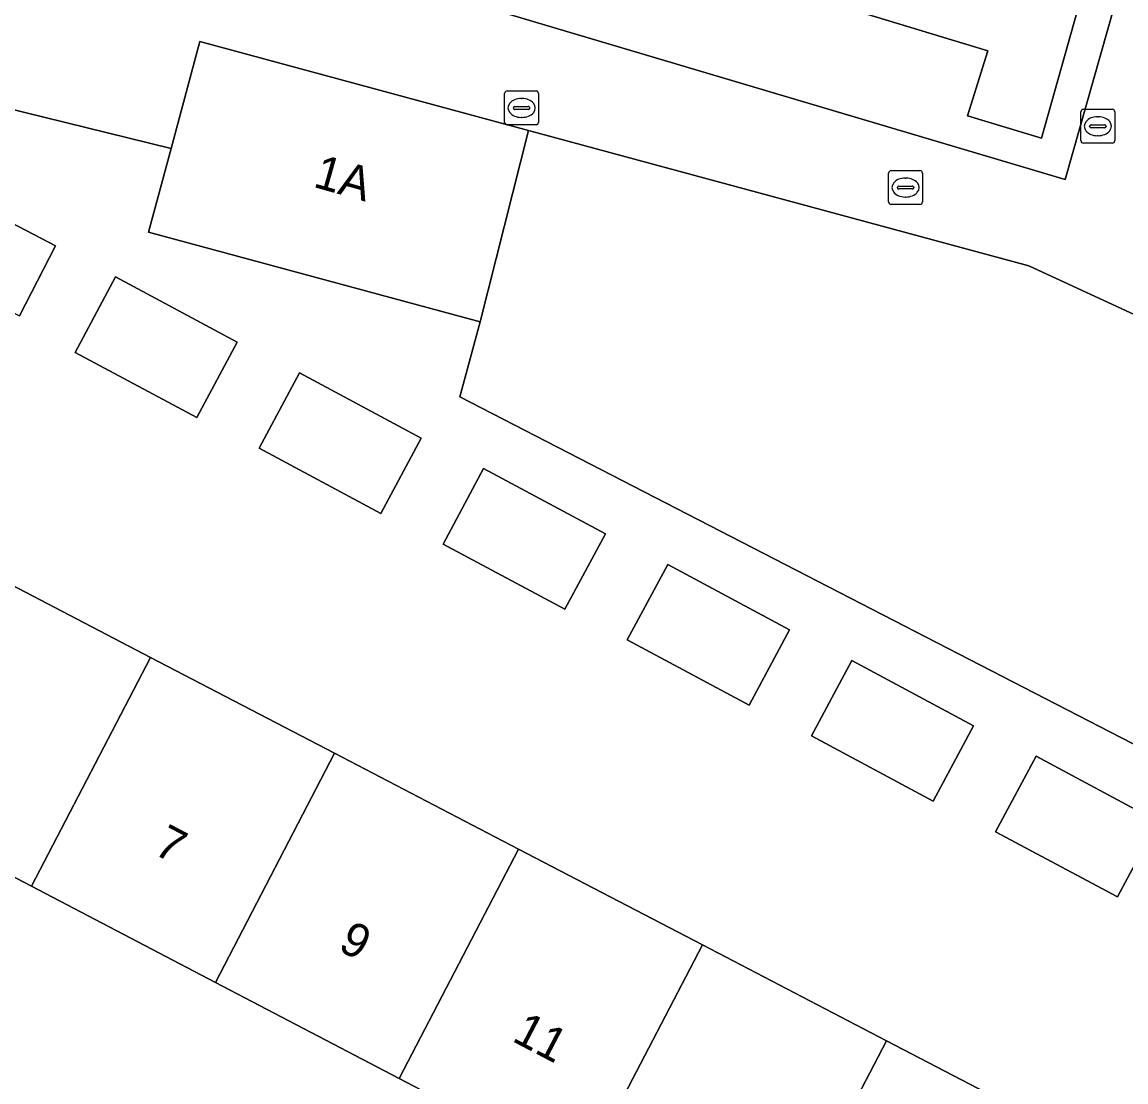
# Model space of a CAD drawing. Extents: x 162803 to 163818, y 381639 to 382475.
# Drawn here: x 163051.51 to 163084.1, y 382057.42 to 382088.71 of the extents above; entities that cross this region are included whole.
import ezdxf

# ---------------------------------------------------------------- set-up
doc = ezdxf.new("R2010")
doc.units = 0
for name, color, linetype in [('IMGEO_Erf', 7, 'Continuous'), ('IMGEO_Groenvoorziening', 7, 'Continuous'), ('IMGEO_Kolk', 7, 'Continuous'), ('IMGEO_Muur', 7, 'Continuous'), ('IMGEO_Pand', 7, 'Continuous'), ('IMGEO_Pand_nummerreeks', 7, 'Continuous'), ('IMGEO_Parkeervlak_open', 7, 'Continuous'), ('IMGEO_Rijbaan_lokaal_open', 7, 'Continuous'), ('IMGEO_Rioolput', 7, 'Continuous')]:
    doc.layers.add(name, color=color, linetype=linetype)

msp = doc.modelspace()

# ---------------------------------------------------------------- linework, layer by layer
at = {"layer": 'IMGEO_Erf'}
for points in [[(163089.408, 382064.775), (163064.435, 382077.65), (163065.033, 382079.863), (163055.239, 382082.513), (163055.907, 382084.983), (163045.258, 382087.591)], [(163048.996, 382083.922), (163052.498, 382082.106), (163051.427, 382080.041)], [(163049.871, 382072.782), (163055.303, 382069.953), (163060.734, 382067.125), (163066.165, 382064.296), (163071.598, 382061.467), (163077.029, 382058.639), (163082.461, 382055.81)]]:
    msp.add_lwpolyline(points, dxfattribs=at)
for points in [[(163056.667, 382077.033), (163053.074, 382078.961), (163054.267, 382081.186), (163057.861, 382079.259)], [(163062.099, 382074.204), (163058.506, 382076.132), (163059.699, 382078.357), (163063.293, 382076.43)], [(163067.533, 382071.376), (163063.939, 382073.303), (163065.133, 382075.528), (163068.727, 382073.601)], [(163069.376, 382070.47), (163070.569, 382072.696), (163074.163, 382070.768), (163072.969, 382068.543)], [(163033.931, 382069.45), (163032.699, 382067.446), (163044.08, 382060.873), (163060.9, 382051.896), (163109.381, 382027.414), (163111.619, 382031.924), (163106.058, 382034.831), (163100.632, 382037.667), (163095.203, 382040.505), (163089.777, 382043.341), (163084.349, 382046.178), (163078.921, 382049.015), (163073.494, 382051.852), (163068.067, 382054.689), (163062.64, 382057.526), (163057.213, 382060.363), (163051.786, 382063.199), (163046.358, 382066.036), (163040.931, 382068.873), (163035.364, 382071.783)], [(163074.812, 382067.639), (163076.005, 382069.865), (163079.599, 382067.937), (163078.405, 382065.712)], [(163080.25, 382064.811), (163081.443, 382067.037), (163085.037, 382065.109), (163083.843, 382062.884)]]:
    msp.add_lwpolyline(points, close=True, dxfattribs=at)
at = {"layer": 'IMGEO_Groenvoorziening'}
msp.add_lwpolyline([(163059.693, 382091.916), (163059.373, 382090.878), (163082.299, 382084.062), (163084.187, 382090.696), (163086.046, 382097.241), (163087.209, 382101.336), (163089.113, 382108.144), (163090.13, 382111.765), (163089.146, 382112.062), (163081.605, 382085.282), (163079.424, 382085.941), (163080.019, 382087.859), (163065.988, 382092.126), (163065.424, 382090.228)], close=True, dxfattribs=at)
at = {"layer": 'IMGEO_Kolk'}
for p, q in [((163082.766, 382085.21), (163082.766, 382086.062)), ((163082.841, 382086.136), (163083.693, 382086.136)), ((163083.767, 382086.062), (163083.767, 382085.21)), ((163083.025, 382085.63), (163083.025, 382085.642)), ((163083.068, 382085.679), (163083.466, 382085.679)), ((163083.254, 382085.916), (163083.279, 382085.916)), ((163083.509, 382085.642), (163083.509, 382085.63)), ((163083.463, 382085.593), (163083.065, 382085.593)), ((163083.277, 382085.356), (163083.252, 382085.356)), ((163083.693, 382085.136), (163082.841, 382085.136)), ((163077.164, 382084.326), (163078.016, 382084.326)), ((163077.089, 382083.4), (163077.089, 382084.252)), ((163077.577, 382084.106), (163077.602, 382084.106)), ((163078.09, 382084.252), (163078.09, 382083.4)), ((163077.348, 382083.82), (163077.348, 382083.832)), ((163077.786, 382083.783), (163077.388, 382083.783)), ((163077.391, 382083.869), (163077.789, 382083.869)), ((163077.832, 382083.832), (163077.832, 382083.82)), ((163077.6, 382083.546), (163077.575, 382083.546)), ((163078.016, 382083.326), (163077.164, 382083.326))]:
    msp.add_line(p, q, dxfattribs=at)
for points in [[(163082.766, 382085.21), (163082.766, 382086.062)], [(163082.841, 382086.136), (163083.693, 382086.136)], [(163083.767, 382086.062), (163083.767, 382085.21)], [(163083.693, 382085.136), (163082.841, 382085.136)], [(163077.164, 382084.326), (163078.016, 382084.326)], [(163077.089, 382083.4), (163077.089, 382084.252)], [(163078.09, 382084.252), (163078.09, 382083.4)], [(163078.016, 382083.326), (163077.164, 382083.326)]]:
    msp.add_lwpolyline(points, dxfattribs=at)
for centre, radius, start, end in [((163082.843, 382086.06), 0.0765, 91.552, 178.448), ((163082.843, 382086.06), 0.0765, 91.552, 178.448), ((163083.691, 382086.06), 0.0765, 1.552, 88.448), ((163083.691, 382086.06), 0.0765, 1.552, 88.448), ((163083.065, 382085.639), 0.0403, 85.8775, 175.7526), ((163083.062, 382085.629), 0.0366, 178.938, 274.7102), ((163083.466, 382085.636), 0.043, 264.8664, 352.4533), ((163083.47, 382085.641), 0.0386, 1.7309, 96.639), ((163082.843, 382085.212), 0.0765, 181.552, 268.448), ((163082.843, 382085.212), 0.0765, 181.552, 268.448), ((163083.691, 382085.212), 0.0765, 271.552, 358.448), ((163083.691, 382085.212), 0.0765, 271.552, 358.448), ((163077.166, 382084.25), 0.0765, 91.552, 178.448), ((163077.166, 382084.25), 0.0765, 91.552, 178.448), ((163078.014, 382084.25), 0.0765, 1.552, 88.448), ((163078.014, 382084.25), 0.0765, 1.552, 88.448), ((163077.388, 382083.829), 0.0403, 85.8775, 175.7526), ((163077.385, 382083.819), 0.0366, 178.938, 274.7102), ((163077.789, 382083.826), 0.043, 264.8664, 352.4533), ((163077.793, 382083.831), 0.0386, 1.7309, 96.639), ((163077.166, 382083.402), 0.0765, 181.552, 268.448), ((163077.166, 382083.402), 0.0765, 181.552, 268.448), ((163078.014, 382083.402), 0.0765, 271.552, 358.448), ((163078.014, 382083.402), 0.0765, 271.552, 358.448)]:
    msp.add_arc(centre, radius, start, end, dxfattribs=at)
for centre, major_axis, ratio, start_param, end_param in [((163083.253, 382085.636), (-0.387, 0.002), 0.722429, 4.712389, 7.853982), ((163083.278, 382085.636), (-0.39, 0.002), 0.717154, 1.570796, 4.712389), ((163077.576, 382083.826), (-0.387, 0.002), 0.722429, 4.712389, 7.853982), ((163077.601, 382083.826), (-0.39, 0.002), 0.717154, 1.570796, 4.712389)]:
    msp.add_ellipse(centre, major_axis=major_axis, ratio=ratio, start_param=start_param, end_param=end_param, dxfattribs=at)
at = {"layer": 'IMGEO_Muur'}
msp.add_lwpolyline([(163084.187, 382090.696), (163082.299, 382084.062), (163059.373, 382090.878)], dxfattribs=at)
at = {"layer": 'IMGEO_Pand'}
for points in [[(163065.033, 382079.863), (163066.455, 382085.51), (163056.76, 382088.134), (163055.907, 382084.983), (163055.239, 382082.513)], [(163065.033, 382079.863), (163064.435, 382077.65), (163089.408, 382064.775), (163094.344, 382075.452), (163081.226, 382081.513), (163066.455, 382085.51)], [(163048.996, 382083.922), (163047.925, 382081.857), (163051.427, 382080.041), (163052.498, 382082.106)], [(163057.861, 382079.259), (163054.267, 382081.186), (163053.074, 382078.961), (163056.667, 382077.033)], [(163063.293, 382076.43), (163059.699, 382078.357), (163058.506, 382076.132), (163062.099, 382074.204)], [(163068.727, 382073.601), (163065.133, 382075.528), (163063.939, 382073.303), (163067.533, 382071.376)], [(163049.871, 382072.782), (163046.358, 382066.036), (163051.786, 382063.199), (163055.303, 382069.953)], [(163074.163, 382070.768), (163070.569, 382072.696), (163069.376, 382070.47), (163072.969, 382068.543)], [(163055.303, 382069.953), (163051.786, 382063.199), (163057.213, 382060.363), (163060.734, 382067.125)], [(163079.599, 382067.937), (163076.005, 382069.865), (163074.812, 382067.639), (163078.405, 382065.712)], [(163060.734, 382067.125), (163057.213, 382060.363), (163062.64, 382057.526), (163066.165, 382064.296)], [(163085.037, 382065.109), (163081.443, 382067.037), (163080.25, 382064.811), (163083.843, 382062.884)], [(163068.067, 382054.689), (163071.598, 382061.467), (163066.165, 382064.296), (163062.64, 382057.526)], [(163068.067, 382054.689), (163073.494, 382051.852), (163077.029, 382058.639), (163071.598, 382061.467)], [(163082.461, 382055.81), (163077.029, 382058.639), (163073.494, 382051.852), (163078.921, 382049.015)]]:
    msp.add_lwpolyline(points, close=True, dxfattribs=at)
at = {"layer": 'IMGEO_Parkeervlak_open'}
msp.add_lwpolyline([(163070.095, 382135.286), (163067.058, 382124.545), (163083.126, 382120.021), (163082.771, 382118.765), (163065.602, 382123.594), (163064.68, 382120.384), (163065.785, 382120.07), (163059.564, 382097.963), (163058.467, 382098.276), (163057.526, 382094.992), (163060.376, 382094.128), (163059.693, 382091.916), (163065.424, 382090.228), (163065.988, 382092.126), (163080.019, 382087.859), (163079.424, 382085.941), (163081.605, 382085.282), (163089.146, 382112.062), (163090.13, 382111.765), (163090.529, 382113.186), (163091.858, 382117.918), (163090.853, 382118.199), (163098.192, 382144.406)], dxfattribs=at)
at = {"layer": 'IMGEO_Rijbaan_lokaal_open'}
for points in [[(163101.444, 382085.414), (163101.704, 382086.503), (163084.187, 382090.696), (163082.299, 382084.062), (163059.373, 382090.878), (163059.322, 382090.714), (163056.494, 382091.577), (163051.707, 382093.075), (163042.017, 382096.457), (163041.132, 382095.175), (163026.665, 382074.215), (163025.201, 382072.163), (163022.9, 382068.77)], [(163030.56, 382064.019), (163032.699, 382067.446), (163033.931, 382069.45), (163035.364, 382071.783), (163038.869, 382078.512), (163042.26, 382083.224), (163044.389, 382086.312), (163045.258, 382087.591), (163055.907, 382084.983), (163056.76, 382088.134), (163066.455, 382085.51), (163081.226, 382081.513), (163094.344, 382075.452), (163113.901, 382066.416), (163115.096, 382069.756), (163121.353, 382067.628), (163123.339, 382073.465), (163134.752, 382069.505), (163134.887, 382069.879)]]:
    msp.add_lwpolyline(points, dxfattribs=at)
at = {"layer": 'IMGEO_Rioolput'}
for p, q in [((163065.753, 382085.75), (163065.753, 382086.602)), ((163065.828, 382086.676), (163066.68, 382086.676)), ((163066.754, 382086.602), (163066.754, 382085.75)), ((163066.241, 382086.456), (163066.266, 382086.456)), ((163066.012, 382086.17), (163066.012, 382086.182)), ((163066.45, 382086.133), (163066.052, 382086.133)), ((163066.055, 382086.219), (163066.453, 382086.219)), ((163066.496, 382086.182), (163066.496, 382086.17)), ((163066.68, 382085.676), (163065.828, 382085.676)), ((163066.264, 382085.896), (163066.239, 382085.896))]:
    msp.add_line(p, q, dxfattribs=at)
for points in [[(163065.753, 382085.75), (163065.753, 382086.602)], [(163065.828, 382086.676), (163066.68, 382086.676)], [(163066.754, 382086.602), (163066.754, 382085.75)], [(163066.68, 382085.676), (163065.828, 382085.676)]]:
    msp.add_lwpolyline(points, dxfattribs=at)
for centre, radius, start, end in [((163065.83, 382086.6), 0.0765, 91.552, 178.448), ((163065.83, 382086.6), 0.0765, 91.552, 178.448), ((163066.678, 382086.6), 0.0765, 1.552, 88.448), ((163066.678, 382086.6), 0.0765, 1.552, 88.448), ((163066.052, 382086.179), 0.0403, 85.8775, 175.7526), ((163066.049, 382086.169), 0.0366, 178.938, 274.7102), ((163066.453, 382086.176), 0.043, 264.8664, 352.4533), ((163066.457, 382086.181), 0.0386, 1.7309, 96.639), ((163065.83, 382085.752), 0.0765, 181.552, 268.448), ((163065.83, 382085.752), 0.0765, 181.552, 268.448), ((163066.678, 382085.752), 0.0765, 271.552, 358.448), ((163066.678, 382085.752), 0.0765, 271.552, 358.448)]:
    msp.add_arc(centre, radius, start, end, dxfattribs=at)
for centre, major_axis, ratio, start_param, end_param in [((163066.24, 382086.176), (-0.387, 0.002), 0.722429, 4.712389, 7.853982), ((163066.265, 382086.176), (-0.39, 0.002), 0.717154, 1.570796, 4.712389)]:
    msp.add_ellipse(centre, major_axis=major_axis, ratio=ratio, start_param=start_param, end_param=end_param, dxfattribs=at)

# ---------------------------------------------------------------- texts
at = {"layer": 'IMGEO_Pand_nummerreeks'}
for s, rotation, p in [('1A', 344.1761, (163060.071, 382083.854)), ('7', 332.4036, (163055.351, 382064.179)), ('9', 332.4036, (163060.798, 382061.332)), ('11', 332.4036, (163065.939, 382058.645))]:
    msp.add_text(s, height=1, rotation=rotation, dxfattribs=at).set_placement(p)

doc.saveas('drawing.dxf')
